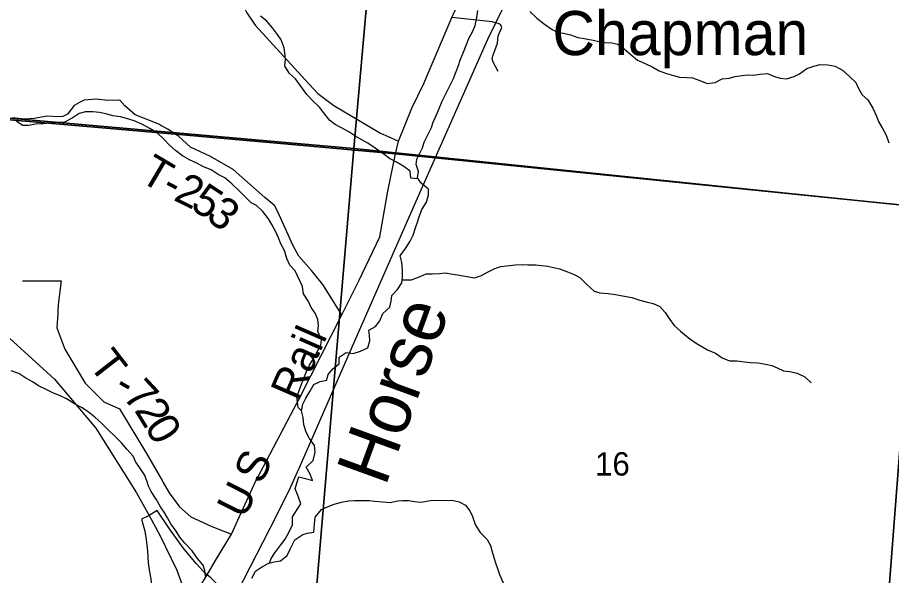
# Model space of a CAD drawing. Extents: x 1715311 to 2083412, y 146837 to 553079.
# Drawn here: x 1930397 to 1938656, y 390894 to 396167 of the extents above; entities that cross this region are included whole.
import ezdxf

# ---------------------------------------------------------------- set-up
doc = ezdxf.new("R2010")
doc.units = 0
for name, color, linetype in [('GM_X_Interchange_Ramps', 7, 'Continuous'), ('GM_X_Minor_River', 7, 'Continuous'), ('GM_X_Minor_River_Text', 7, 'Continuous'), ('GM_X_Rail_Line', 7, 'Continuous'), ('GM_X_Rail_Line_Text', 7, 'Continuous'), ('GM_X_Section', 7, 'Continuous'), ('GM_X_Section_Text', 7, 'Continuous'), ('GM_X_State_Route', 7, 'Continuous'), ('GM_X_Township', 7, 'Continuous'), ('GM_X_Township_Road', 7, 'Continuous'), ('GM_X_Township_Road_Text', 7, 'Continuous'), ('GM_X_Unincorporated_Text', 7, 'Continuous'), ('GM_X_US_Route', 7, 'Continuous')]:
    doc.layers.add(name, color=color, linetype=linetype)

msp = doc.modelspace()

# ---------------------------------------------------------------- linework, layer by layer
at = {"layer": 'GM_X_Interchange_Ramps'}
for points in [[(1932188.4, 390901.3), (1932156.6, 390927.3), (1932085.7, 391008.4), (1931963.2, 391156.7), (1931833.8, 391335.3), (1931718.3, 391508.1), (1931640.6, 391461.1)], [(1931640.6, 391461.1), (1931567.2, 391426.5), (1931599.2, 391311.7), (1931612.4, 391233.1), (1931624.4, 391124.7), (1931631.4, 391014.2), (1931637.1, 390967.8), (1931654.6, 390879.2), (1931664.6, 390813), (1931672.4, 390738.1), (1931676.6, 390681.1), (1931680.9, 390614.5), (1931698.1, 390514.4), (1931721, 390469.8), (1931747.7, 390427.8), (1931799.9, 390364.1), (1931828.7, 390336.7)], [(1932358.1, 389570.7), (1932415.2, 389592), (1932406.7, 389729.5), (1932387.5, 389967), (1932353.9, 390375.4), (1932334.9, 390594.3), (1932328.1, 390671.6), (1932314.1, 390728.3), (1932289.8, 390786.6), (1932273.6, 390820.9), (1932227.6, 390870.1), (1932188.4, 390901.3)]]:
    msp.add_lwpolyline(points, dxfattribs=at)
at = {"layer": 'GM_X_Minor_River'}
for points in [[(1933017.2, 391481.3), (1933075.2, 391571.1), (1933049.4, 391643.3), (1933019.7, 391711.5), (1933037.9, 391765.5), (1933054.1, 391827.5), (1933120, 391811.2), (1933185.8, 391791), (1933162.1, 391851.1), (1933124.3, 391917.3), (1933192.5, 391981.2), (1933210.7, 392059.2), (1933203, 392123.3), (1933157.2, 392189.5), (1933123.5, 392249.6), (1933103.7, 392317.8), (1933096, 392387.9), (1933082.2, 392450), (1933094.4, 392514), (1933120.6, 392568), (1933160.8, 392631.9), (1933197, 392697.9), (1933257, 392727.7), (1933319, 392739.5), (1933331.2, 392793.5), (1933375.3, 392847.4), (1933437.4, 392893.3), (1933435.6, 392957.3), (1933501.7, 393001.1), (1933569.7, 392992.9), (1933637.7, 393012.7), (1933707.7, 393044.5), (1933727.9, 393110.5), (1933724.1, 393160.6), (1933718.3, 393210.6), (1933780.3, 393246.5), (1933822.5, 393300.4), (1933850.7, 393368.3), (1933916.8, 393428.2), (1933929, 393486.2), (1933933.2, 393540.3), (1933987.4, 393596.1), (1934027.5, 393658.1), (1934035.7, 393712.1), (1934036, 393782.2), (1934028.2, 393852.3), (1934014.4, 393914.4), (1934064.6, 393982.3), (1934108.8, 394052.2), (1934137, 394110.2), (1934157.2, 394180.2), (1934175.4, 394232.2), (1934191.6, 394284.2), (1934217.8, 394352.2), (1934262, 394422.1), (1934282.2, 394492.1), (1934282.4, 394544.2), (1934214.6, 394596.5), (1934176.8, 394650.6), (1934185, 394710.7), (1934165.3, 394776.8), (1934169.4, 394826.9), (1934223.8, 394934.8), (1934239.9, 394988.8), (1934276.1, 395056.8), (1934310.4, 395126.7), (1934326.5, 395178.7), (1934356.7, 395246.7), (1934380.9, 395306.7), (1934411.1, 395376.7), (1934445.3, 395446.6), (1934483.6, 395520.6), (1934515.8, 395590.5), (1934542, 395656.5), (1934564.1, 395712.5), (1934580.3, 395764.5), (1934610.5, 395838.5), (1934638.8, 395910.5), (1934662.9, 395966.5), (1934701.1, 396036.4), (1934723.3, 396090.4), (1934737.6, 396166.5), (1934747.8, 396232.5)], [(1935237.3, 396222.8), (1935305, 396160.5), (1935376.8, 396102.2), (1935448.5, 396051.9), (1935504.4, 396025.7), (1935556.3, 396017.5), (1935622.2, 396001.3), (1935692.1, 395977), (1935770, 395964.8), (1935837.9, 395952.5), (1935891.8, 395938.3), (1935949.7, 395930.1), (1936013.6, 395925.9), (1936069.5, 395913.7), (1936129.3, 395869.4), (1936195.1, 395813.1), (1936256.8, 395762.9), (1936328.7, 395730.6), (1936400.5, 395696.3), (1936460.3, 395662.1), (1936530.2, 395637.8), (1936596, 395617.6), (1936653.9, 395601.4), (1936721.9, 395599.1), (1936775.8, 395597), (1936843.7, 395572.7), (1936915.5, 395544.4), (1936989.5, 395552.2), (1937057.5, 395586), (1937123.5, 395591.8), (1937179.5, 395607.6), (1937245.5, 395617.4), (1937299.4, 395623.2), (1937355.4, 395621), (1937411.4, 395630.9), (1937485.3, 395638.6), (1937551.2, 395610.4), (1937603.1, 395592.2), (1937665, 395586), (1937735, 395607.7), (1937787.1, 395635.6), (1937855.2, 395683.4), (1937921.2, 395707.2), (1937981.2, 395721), (1938053.1, 395718.8), (1938123, 395706.5), (1938192.8, 395670.3), (1938260.6, 395608), (1938320.3, 395551.7), (1938340.1, 395501.6), (1938377.9, 395435.4), (1938433.6, 395387.1), (1938479.3, 395310.9), (1938515, 395234.7), (1938532.8, 395182.6), (1938568.6, 395124.4), (1938606.3, 395054.2), (1938630.1, 394982)], [(1933022.9, 395585.9), (1932967, 395638.8), (1932923.5, 395705.1), (1932928, 395773.2), (1932922.4, 395831.3), (1932916.7, 395881.4), (1932887.3, 395955.7), (1932853.6, 396006), (1932808.1, 396070.3), (1932748.6, 396134.8), (1932693, 396179.2)], [(1934182.2, 394642.9), (1934114.9, 394646.8), (1934109.1, 394713), (1934047.3, 394757.2), (1933977.5, 394799.5), (1933913.7, 394835.7), (1933845.9, 394886), (1933776.1, 394930.3), (1933706.4, 394978.6), (1933594.7, 395043), (1933526.9, 395085.3), (1933451.1, 395125.6), (1933399.2, 395155.8), (1933347.4, 395194), (1933287.7, 395268.3), (1933251.9, 395320.5), (1933186.2, 395382.8), (1933132.5, 395439), (1933022.9, 395585.9)], [(1933021.7, 393772.2), (1932970.6, 393826.6), (1932943.1, 393890.8), (1932919.6, 393965.1), (1932886.1, 394027.4), (1932864.5, 394083.6), (1932838.9, 394141.8), (1932801.4, 394210.1), (1932767.8, 394264.4), (1932714.4, 394332.9), (1932656.8, 394389.3), (1932605, 394413.7), (1932553.4, 394464.1), (1932490, 394530.6), (1932422.5, 394595.1), (1932356.9, 394651.6), (1932293.2, 394684.1), (1932225.6, 394726.6), (1932153.8, 394755.1), (1932090.1, 394789.6), (1932022.4, 394820.1), (1931954.7, 394858.6), (1931889.2, 394911.1), (1931829.6, 394963.5), (1931782, 395013.9), (1931718.5, 395074.4), (1931646.8, 395118.9), (1931573.2, 395157.5), (1931499.5, 395190), (1931425.7, 395212.5), (1931371.8, 395226.9), (1931298, 395237.4), (1931244.2, 395253.8), (1931170.4, 395270.3), (1931108.4, 395274.7), (1931040.5, 395275.2), (1930978.5, 395259.6), (1930912.2, 395214), (1930840.1, 395178.4), (1930766.1, 395174.9), (1930710.1, 395169.3), (1930640.2, 395161.7), (1930568.2, 395158.2), (1930500.2, 395144.6), (1930448.3, 395147), (1930388.6, 395183.4)], [(1934031.9, 393687), (1934119.6, 393687.8), (1934203.6, 393719.5), (1934257.6, 393743.4), (1934315.6, 393745.2), (1934385.5, 393747), (1934437.5, 393752.8), (1934493.4, 393744.6), (1934555.3, 393734.4), (1934607.3, 393724.2), (1934663.2, 393716), (1934717.1, 393707.8), (1934783.1, 393727.6), (1934837.2, 393759.5), (1934907.2, 393793.2), (1934965.3, 393813.1), (1935017.2, 393820.9), (1935103.2, 393830.6), (1935167.1, 393832.4), (1935221.1, 393830.2), (1935293, 393828), (1935349, 393823.8), (1935408.9, 393815.6), (1935462.8, 393805.4), (1935518.7, 393791.2), (1935594.5, 393762.9), (1935658.4, 393738.7), (1935710.2, 393708.5), (1935776, 393644.2), (1935845.7, 393579.9), (1935899.6, 393563.7), (1935977.5, 393559.4), (1936049.4, 393549.1), (1936115.3, 393534.9), (1936201.2, 393520.6), (1936279, 393496.3), (1936338.9, 393480.1), (1936404.8, 393463.9), (1936466.6, 393435.6), (1936516.4, 393379.4), (1936562.1, 393313.2), (1936601.9, 393255), (1936663.7, 393202.7), (1936737.4, 393140.4), (1936811.1, 393090.1), (1936863, 393057.9), (1936918.8, 393027.7), (1936992.7, 392993.4), (1937054.5, 392951.2), (1937126.3, 392922.9), (1937194.2, 392920.7), (1937268.1, 392912.4), (1937328.1, 392906.2), (1937396, 392904), (1937465.9, 392891.7), (1937523.8, 392877.5), (1937575.7, 392855.3), (1937635.5, 392829.1), (1937691.4, 392820.9), (1937765.3, 392806.6), (1937837.2, 392772.4), (1937896.9, 392714.1)], [(1933082.2, 392450), (1933048.4, 392482.5), (1933038.1, 392582.3), (1933079, 392692.2), (1933099.2, 392748.2), (1933127.4, 392820.2), (1933155.6, 392882.2), (1933201.8, 392954.1), (1933228, 393006.1), (1933264.2, 393070), (1933268.3, 393120.1), (1933234.7, 393198.2), (1933242.8, 393256.3), (1933235, 393312.4), (1933209.3, 393372.5), (1933173.5, 393424.7), (1933145.7, 393482.9), (1933100, 393555.1), (1933090.2, 393623.2), (1933021.7, 393772.2)], [(1932173.4, 390888.7), (1932167.8, 390940.8), (1932152.1, 390990.9), (1932098.6, 391055.3), (1932047.2, 391127.8), (1931977.7, 391200.3), (1931932.1, 391254.7), (1931896.6, 391313), (1931845.1, 391381.4), (1931813.5, 391439.6), (1931781.9, 391491.9), (1931748.3, 391544.2), (1931708.9, 391616.5), (1931659.4, 391686.9), (1931633.8, 391739.1), (1931618.1, 391789.3), (1931596.5, 391843.5), (1931553, 391911.9), (1931515.4, 391966.2), (1931489.8, 392020.4), (1931430.4, 392088.9), (1931380.8, 392147.3), (1931317.3, 392209.8), (1931255.8, 392266.2), (1931192.3, 392334.8), (1931126.7, 392389.2), (1931065.1, 392441.7), (1931001.5, 392482.2), (1930935.8, 392516.7), (1930860.2, 392563.2), (1930794.5, 392595.7), (1930738.7, 392618.1), (1930667, 392650.6), (1930595.3, 392685.1), (1930543.6, 392721.5), (1930475.9, 392760), (1930410.3, 392802.5), (1930338.5, 392827)], [(1933016.9, 391231.4), (1933092.8, 391282), (1933136.2, 391294.7), (1933198.2, 391304.5), (1933204.4, 391378.5), (1933210.6, 391444.6), (1933270.8, 391516.4), (1933332.9, 391544.3), (1933390.9, 391568.1), (1933458.9, 391587.9), (1933524.9, 391599.7), (1933582.8, 391603.5), (1933640.8, 391603.3), (1933720.7, 391601), (1933772.7, 391596.8), (1933846.6, 391590.6), (1933920.5, 391584.3), (1933986.5, 391600.1), (1934038.5, 391603.9), (1934092.4, 391601.8), (1934148.3, 391593.6), (1934208.2, 391587.4), (1934300.2, 391601.1), (1934368.2, 391604.8), (1934430.1, 391602.6), (1934502, 391604.4), (1934569.9, 391590.1), (1934629.8, 391559.9), (1934671.6, 391505.7), (1934697.3, 391451.6), (1934723.1, 391375.4), (1934768.8, 391301.2), (1934834.5, 391232.9), (1934866.3, 391176.8), (1934882, 391118.6), (1934897.8, 391062.5), (1934913.6, 391012.4), (1934931.4, 390960.3), (1934953.2, 390902.2), (1934986.9, 390826)], [(1932777.6, 391011.7), (1932793.9, 391054.7), (1932828.2, 391106.5), (1932884.7, 391182.2), (1932925, 391238), (1932965.4, 391305.8), (1932995.8, 391371.7), (1932996.4, 391447.8), (1933017.2, 391481.3)], [(1932612.8, 390869.7), (1932645.2, 390935.6), (1932711.5, 390979.2), (1932773.6, 391010.8), (1932823.6, 391022.5), (1932883.6, 391032.1), (1932945.9, 391081.7), (1932974.3, 391141.6), (1933016.9, 391231.4)]]:
    msp.add_lwpolyline(points, dxfattribs=at)
at = {"layer": 'GM_X_Rail_Line'}
msp.add_lwpolyline([(1932406.9, 390604.9), (1932844.1, 391456.6), (1932976.9, 391725.1), (1933082.8, 391965.5), (1933256.4, 392361.9), (1933541.5, 393011.4), (1934152.9, 394401.2), (1934382.8, 394922.8), (1934842.6, 395961.5), (1935067, 396429)], dxfattribs=at)
at = {"layer": 'GM_X_Section'}
for points in [[(1934039.3, 400155.9), (1933575.8, 394927.6), (1928175.1, 395404.8), (1928437.8, 400678.8)], [(1939307.7, 399628.4), (1938910.1, 394376.1), (1933575.8, 394927.6), (1934039.3, 400155.9)], [(1928175.1, 395404.8), (1933575.8, 394927.6), (1933128.2, 389659.4), (1927828.2, 390090.9), (1928004, 391942.8)], [(1933575.8, 394927.6), (1938910.1, 394376.1), (1938506.5, 389105.8), (1933128.2, 389659.4)], [(1938910.1, 394376.1), (1944212.4, 393810.6), (1943784.9, 388574.3), (1938506.5, 389105.8)]]:
    msp.add_lwpolyline(points, close=True, dxfattribs=at)
at = {"layer": 'GM_X_State_Route'}
for points in [[(1932721.6, 391922.7), (1933072.8, 392586.9), (1933463.1, 393356.1), (1933626.1, 393685.4), (1933822.1, 394093.1), (1933897, 394524), (1933970.2, 394879.8), (1933997.1, 394996.7), (1934124.7, 395308.8), (1934236.9, 395542.4), (1934501.2, 396165.7), (1934587.5, 396354.2)], [(1932495, 391449.9), (1932649.7, 391786.8), (1932721.6, 391922.7)], [(1932269.5, 391036.1), (1932419, 391284.6), (1932495, 391449.9)], [(1932020, 390621.5), (1932188.4, 390901.3), (1932269.5, 391036.1)]]:
    msp.add_lwpolyline(points, dxfattribs=at)
at = {"layer": 'GM_X_Township'}
for points in [[(1942568, 394010.2), (1933970.2, 394879.8), (1933062.4, 394959.2), (1931888.4, 395063.6), (1930289.6, 395202.2), (1927927.7, 395420.4), (1926738, 395490.1), (1925001.1, 395653.4), (1924783.5, 395671.6), (1922364.6, 395839.4), (1922601.3, 398653.7), (1922626.9, 398957.8), (1922641.7, 399133.9), (1922653.6, 399275.1), (1922666.8, 399432.6), (1922676.2, 399544.2), (1922814.3, 401186.6), (1923290.5, 406654.2), (1923574.9, 409916.8)], [(1921922.9, 390464.9), (1922091.4, 391805.2), (1922364.6, 395839.4), (1924783.5, 395671.6), (1925001.1, 395653.4), (1926738, 395490.1), (1927927.7, 395420.4), (1930289.6, 395202.2), (1931888.4, 395063.6), (1933062.4, 394959.2), (1933970.2, 394879.8), (1942568, 394010.2)]]:
    msp.add_lwpolyline(points, dxfattribs=at)
at = {"layer": 'GM_X_Township_Road'}
for points in [[(1930858.6, 398902.3), (1930713.1, 398533.9), (1930660.3, 397869.6), (1930723.6, 397806.3), (1930913.4, 397785.2), (1930966.1, 397753.6), (1930987.2, 397627.1), (1931036.3, 397515.6), (1931683, 397247.4), (1932009.9, 396699.1), (1932270.7, 396543.2), (1932499.2, 396344.8), (1932565.3, 396209.5), (1932643.4, 396095.3), (1933115, 395576.7), (1933234.1, 395448.5), (1933387.5, 395334), (1933826.5, 395073.5), (1933899.8, 395040.5)], [(1934902.3, 396120.2), (1934881.9, 396125.2), (1934501.2, 396165.7)], [(1934939.4, 395655.4), (1934892.3, 395745.7), (1934883.2, 395774.5), (1934888.4, 395804.6), (1934906.7, 395854.3), (1934931.6, 395923.7), (1934939.4, 395991.7), (1934974.7, 396071.6), (1934960.4, 396099), (1934940.7, 396110.8), (1934902.3, 396120.2)], [(1931750.2, 395147.2), (1931732.1, 395157.4), (1931510.2, 395246.7), (1931411.8, 395332.2), (1931363.5, 395385.1), (1931252.1, 395381.8), (1931140.7, 395393.4), (1931026, 395385.1), (1930976.1, 395360.2), (1930932.9, 395333.6), (1930869.7, 395253.8), (1930826.5, 395232.1), (1930781.6, 395227.2), (1930676.9, 395235.5), (1930553.9, 395212.2), (1930461.9, 395205.8), (1930348.9, 395218.4)], [(1933463.1, 393356.1), (1933281.2, 393644.7), (1933174.6, 393776.4), (1933057, 393911.3), (1933000.6, 394010), (1932869.7, 394300.9), (1932828.9, 394385.6), (1932734.8, 394467.2), (1932433.9, 394730.6), (1932221.8, 394852.9), (1932031.4, 394940.8), (1931915.9, 395048.5), (1931888.4, 395063.5), (1931816.1, 395110.2), (1931750.2, 395147.2)], [(1933899.8, 395040.5), (1933997.1, 394996.7)], [(1930444.6, 393677.3), (1930665.1, 393677.4), (1930667.7, 393677.4)], [(1930667.7, 393677.4), (1930808.4, 393677.5), (1930781.3, 393453.3), (1930777.7, 393381.8), (1930777.3, 393373.9)], [(1930777.3, 393373.9), (1930770.2, 393233.1), (1930845.1, 393032.5), (1931037.3, 392711.2), (1931212.3, 392536.1), (1931361.9, 392469.3), (1931615.6, 392047.5), (1931762.8, 391791.8), (1931774.5, 391771.6)], [(1931774.5, 391771.6), (1931829.5, 391676), (1931929.1, 391543.2), (1932034.6, 391447.9), (1932231.9, 391356), (1932419, 391284.6)]]:
    msp.add_lwpolyline(points, dxfattribs=at)
at = {"layer": 'GM_X_US_Route'}
msp.add_lwpolyline([(1923280.9, 398969.5), (1923303.9, 398958.3), (1923584.9, 398808.3), (1924034.1, 398572.6), (1924056.7, 398559.2), (1924574.3, 398253.4), (1925248.3, 397804.8), (1925587.9, 397535.1), (1925968.9, 397238.3), (1927297.6, 396065.7), (1927927.7, 395420.4), (1929095.8, 394294.3), (1930323.9, 393133.6), (1930746.7, 392750), (1931138, 392287.3), (1931522.2, 391675.1), (1931640.6, 391461.1), (1931742.7, 391276.5), (1931901.9, 390944.2), (1932020, 390621.5)], dxfattribs=at)

# ---------------------------------------------------------------- texts
at = {"layer": 'GM_X_Minor_River_Text'}
msp.add_text('Horse', height=499.98, rotation=69.99944, dxfattribs=at).set_placement((1933872.8, 391725.6))
at = {"layer": 'GM_X_Rail_Line_Text'}
for s, rotation, p in [('Rail', 66.35384, (1933052.4, 392529.6)), ('S', 65.05698, (1932701.3, 391744.8)), ('U', 63.11605, (1932535.7, 391417.6))]:
    msp.add_text(s, height=299, rotation=rotation, dxfattribs=at).set_placement(p)
at = {"layer": 'GM_X_Section_Text'}
msp.add_text('16', height=221, rotation=0.00001, dxfattribs=at).set_placement((1935854.4, 391838.1))
at = {"layer": 'GM_X_Township_Road_Text'}
for s, rotation, p in [('T', 329.45298, (1931537.9, 394628.7)), ('2', 333.60685, (1931860.8, 394445.5)), ('-', 331.96785, (1931743.7, 394507.7)), ('5', 326.7054, (1932018, 394368.1)), ('3', 321.01999, (1932166.1, 394271.3)), ('T', 307.83046, (1931062.1, 392883.9)), ('7', 312.89236, (1931380.6, 392578)), ('-', 329.79751, (1931293.3, 392624.9)), ('2', 301.41314, (1931495.8, 392456.4)), ('0', 300.92156, (1931591, 392300.5))]:
    msp.add_text(s, height=300, rotation=rotation, dxfattribs=at).set_placement(p)
at = {"layer": 'GM_X_Unincorporated_Text'}
msp.add_text('Chapman', height=417, rotation=0.00001, dxfattribs=at).set_placement((1935451.8, 395810.7))

doc.saveas('drawing.dxf')
